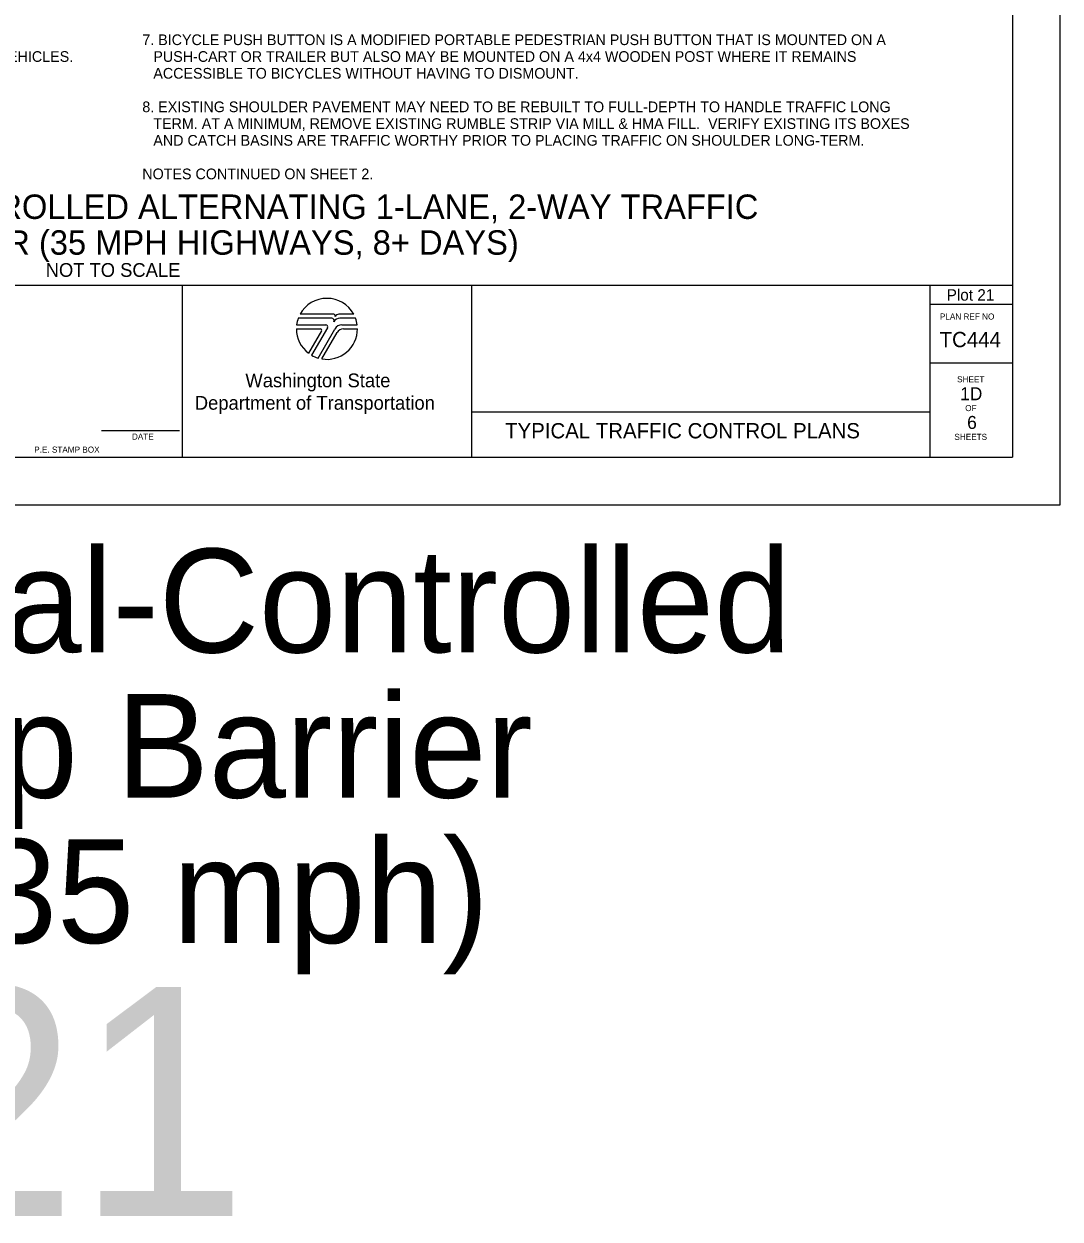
# Model space of a CAD drawing. Extents: x 99976 to 100136, y 99905 to 100011.
# Drawn here: x 100009.27 to 100016.06, y 99935.01 to 99942.84 of the extents above; entities that cross this region are included whole.
import ezdxf

# ---------------------------------------------------------------- set-up
doc = ezdxf.new("R2010")
doc.units = 0
for name, color, linetype in [('SH_DE_DetailHeading1Text', 7, 'Continuous'), ('SH_GI_GeneralNotesBodyText', 7, 'Continuous'), ('SH_GI_PlotLimits', 7, 'Continuous'), ('SH_GI_SheetBorder', 7, 'Continuous'), ('SH_GI_SheetLocationText', 7, 'Continuous'), ('SH_GI_SheetTextInCells', 7, 'Continuous'), ('SH_GI_TitleBlockText', 7, 'Continuous'), ('SH_GI_WSDOTLogo', 7, 'Continuous')]:
    doc.layers.add(name, color=color, linetype=linetype)

msp = doc.modelspace()

# ---------------------------------------------------------------- linework, layer by layer
at = {"layer": 'SH_GI_PlotLimits'}
msp.add_lwpolyline([(99999.0625, 99939.6875), (100016.0625, 99939.6875), (100016.0625, 99950.6875), (99999.0625, 99950.6875)], close=True, dxfattribs=at)
at = {"layer": 'SH_GI_SheetBorder'}
for p, q in [((100015.75, 99950.375), (100015.75, 99940)), ((100000, 99941.1259), (100015.75, 99941.1259)), ((100010.3089, 99941.1259), (100010.3089, 99940)), ((100012.2055, 99941.1259), (100012.2055, 99940)), ((100015.2079, 99941.1259), (100015.2079, 99940)), ((100015.2079, 99941.0008), (100015.75, 99941.0008)), ((100015.2079, 99940.6176), (100015.75, 99940.6176)), ((100012.2055, 99940.2955), (100015.2079, 99940.2955)), ((100009.7797, 99940.1733), (100010.2914, 99940.1733)), ((100000, 99940), (100015.75, 99940))]:
    msp.add_line(p, q, dxfattribs=at)
at = {"layer": 'SH_GI_WSDOTLogo'}
for p, q in [((100011.2894, 99940.9094), (100011.0697, 99940.9094)), ((100011.303, 99940.9354), (100011.0815, 99940.9354)), ((100011.433, 99940.9354), (100011.3351, 99940.9354)), ((100011.343, 99940.9094), (100011.3429, 99940.9094)), ((100011.4448, 99940.9094), (100011.343, 99940.9094)), ((100011.0572, 99940.84), (100011.2148, 99940.84)), ((100011.059, 99940.8661), (100011.2496, 99940.8661)), ((100011.222, 99940.8277), (100011.1364, 99940.6807)), ((100011.261, 99940.8464), (100011.1567, 99940.6672)), ((100011.1989, 99940.6487), (100011.3089, 99940.839)), ((100011.2244, 99940.6428), (100011.3242, 99940.8156)), ((100011.3558, 99940.8661), (100011.4555, 99940.8661)), ((100011.3655, 99940.8394), (100011.4572, 99940.8394))]:
    msp.add_line(p, q, dxfattribs=at)
for centre, radius, start, end in [((100011.2572, 99940.84), 0.2, 28.47865, 151.53204), ((100011.2572, 99940.84), 0.2, 159.69598, 172.50569), ((100011.2894, 99940.8946), 0.0148, 327.8418, 89.99855), ((100011.3429, 99940.861), 0.0484, 89.99529, 147.82376), ((100011.303, 99940.9263), 0.00903, 329.87418, 90.00328), ((100011.3352, 99940.9066), 0.0287, 90.00721, 148.16763), ((100011.2572, 99940.84), 0.2, 7.49431, 20.29406), ((100011.2572, 99940.84), 0.2, 179.99864, 232.84327), ((100011.2149, 99940.8318), 0.0082, 329.74356, 90), ((100011.2572, 99940.84), 0.2, 260.54554, 359.80857), ((100011.2497, 99940.853), 0.0131, 329.76834, 90), ((100011.3558, 99940.8119), 0.0542, 90, 149.99738), ((100011.3654, 99940.7918), 0.0476, 90, 150.05432), ((100011.2572, 99940.84), 0.2, 239.79292, 253.0448)]:
    msp.add_arc(centre, radius, start, end, dxfattribs=at)

# ---------------------------------------------------------------- texts
at = {"layer": 'SH_DE_DetailHeading1Text'}
for s, height, p in [('ADVANCED TEMPORARY SIGNAL-CONTROLLED ALTERNATING 1-LANE, 2-WAY TRAFFIC', 0.16, (100004.9788, 99941.5606)), ('35 WZSL + TEMP BARRIER (35 MPH HIGHWAYS, 8+ DAYS)', 0.16, (100006.57, 99941.3259)), ('NOT TO SCALE', 0.09, (100009.4141, 99941.1809))]:
    msp.add_text(s, height=height, rotation=360, dxfattribs=at).set_placement(p)
at = {"layer": 'SH_GI_GeneralNotesBodyText'}
for s, p in [('7. BICYCLE PUSH BUTTON IS A MODIFIED PORTABLE PEDESTRIAN PUSH BUTTON THAT IS MOUNTED ON A ', (100010.0475, 99942.6998)), (':  (1) DEFAULT TIMING PLAN DESIGNED ONLY FOR VEHICLES. ', (100006.7909, 99942.5899)), ('PUSH-CART OR TRAILER BUT ALSO MAY BE MOUNTED ON A 4x4 WOODEN POST WHERE IT REMAINS ', (100010.1197, 99942.5899)), ('ACCESSIBLE TO BICYCLES WITHOUT HAVING TO DISMOUNT.', (100010.1197, 99942.48)), ('8. EXISTING SHOULDER PAVEMENT MAY NEED TO BE REBUILT TO FULL-DEPTH TO HANDLE TRAFFIC LONG ', (100010.0475, 99942.2602)), ('TERM. AT A MINIMUM, REMOVE EXISTING RUMBLE STRIP VIA MILL & HMA FILL.  VERIFY EXISTING ITS BOXES ', (100010.1197, 99942.1503)), ('AND CATCH BASINS ARE TRAFFIC WORTHY PRIOR TO PLACING TRAFFIC ON SHOULDER LONG-TERM.', (100010.1197, 99942.0404)), ('NOTES CONTINUED ON SHEET 2.', (100010.0475, 99941.8206))]:
    msp.add_text(s, height=0.07, rotation=360, dxfattribs=at).set_placement(p)
at = {"layer": 'SH_GI_SheetBorder'}
msp.add_text('PLAN REF NO', height=0.040032, dxfattribs=at).set_placement((100015.2747, 99940.9008))
at = {"layer": 'SH_GI_SheetLocationText'}
for s, height, p in [('Plot 21', 0.075, (100015.3192, 99941.025)), (' Temp Signal-Controlled', 0.68, (100004.4951, 99938.7191)), ('Alt Traffic w/ Temp Barrier', 0.68, (100002.0459, 99937.7671)), ('& Rumble Strips (35 mph)', 0.68, (100001.8582, 99936.8151)), ('Plot 21', 1.5, (100004.4907, 99935.0267))]:
    msp.add_text(s, height=height, dxfattribs=at).set_placement(p)
at = {"layer": 'SH_GI_SheetTextInCells'}
for s, height, p in [('Washington State', 0.090072, (100010.7229, 99940.4571)), ('SHEET', 0.04003, (100015.3877, 99940.4896)), ('Department of Transportation', 0.090072, (100010.3916, 99940.3101)), ('OF', 0.04003, (100015.4406, 99940.3008)), ('DATE', 0.04003, (100009.9794, 99940.1141)), ('SHEETS', 0.04003, (100015.3698, 99940.112)), ('P.E. STAMP BOX', 0.040032, (100009.339, 99940.0286))]:
    msp.add_text(s, height=height, dxfattribs=at).set_placement(p)
at = {"layer": 'SH_GI_TitleBlockText'}
for s, height, p in [('TC444', 0.1, (100015.2728, 99940.72)), ('1D', 0.085, (100015.4076, 99940.3723)), ('6', 0.085, (100015.4534, 99940.1843)), ('TYPICAL TRAFFIC CONTROL PLANS', 0.1, (100012.4251, 99940.1224))]:
    msp.add_text(s, height=height, dxfattribs=at).set_placement(p)

doc.saveas('drawing.dxf')
